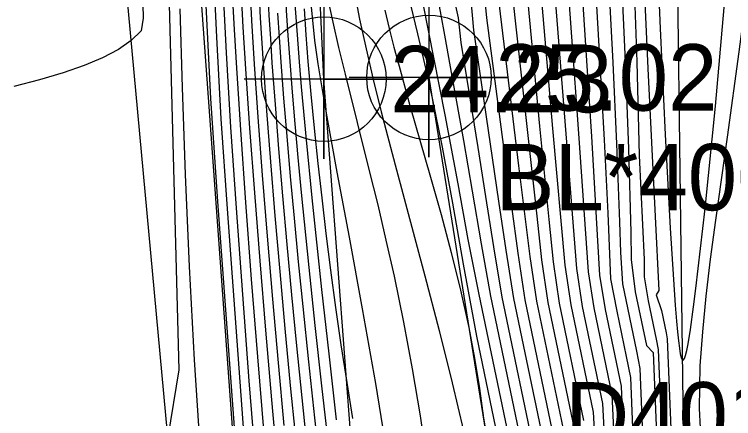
# Model space of a CAD drawing. Extents: x 2356077 to 2359823, y 225951 to 227822.
# Drawn here: x 2356568.93 to 2356596.02, y 227161.27 to 227176.48 of the extents above; entities that cross this region are included whole.
import ezdxf

# ---------------------------------------------------------------- set-up
doc = ezdxf.new("R2010")
doc.units = 0
for name, color, linetype in [('DTM Contours Major', 7, 'Continuous'), ('DTM Contours Minor', 7, 'Continuous'), ('Exist DTM Breakline', 7, 'Continuous'), ('Exist DTM Breakline Cogo Comment', 7, 'Continuous'), ('Exist DTM Breakline Cogo Elevation', 7, 'Continuous'), ('Exist DTM Breakline Cogo Number', 7, 'Continuous'), ('Exist DTM Breakline Cogo Point CELL', 7, 'Continuous'), ('Exist DTM Drainline', 7, 'Continuous')]:
    doc.layers.add(name, color=color, linetype=linetype)

msp = doc.modelspace()

# ---------------------------------------------------------------- linework, layer by layer
at = {"layer": 'DTM Contours Major'}
for points in [[(2356585.364, 227203.073), (2356585.889, 227190.32), (2356585.822, 227189.425), (2356585.605, 227188.917), (2356585.553, 227188.303), (2356585.327, 227187.482), (2356585.059, 227186.855), (2356585.096, 227186.103), (2356585.466, 227184.825), (2356585.77, 227183.542), (2356585.898, 227182.39), (2356586.045, 227181.227), (2356586.205, 227180.047), (2356586.463, 227178.913), (2356586.591, 227177.659), (2356586.709, 227176.346), (2356587.418, 227171.011), (2356587.893, 227167.49), (2356588.16, 227165.742), (2356589.304, 227160.257)], [(2356583.105, 227196.834), (2356583.445, 227188.558), (2356583.28, 227187.556), (2356582.972, 227186.834), (2356582.827, 227186.107), (2356582.567, 227185.103), (2356582.221, 227184.291), (2356582.13, 227183.448), (2356583.222, 227179.681), (2356583.446, 227178.608), (2356583.685, 227177.525), (2356584.113, 227175.742), (2356584.43, 227174.407), (2356584.671, 227173.33), (2356585.046, 227171.486), (2356585.439, 227169.37), (2356585.832, 227167.073), (2356586.338, 227164.364), (2356587.484, 227158.866)], [(2356591.048, 227193.105), (2356590.617, 227192.094), (2356591.151, 227190.508), (2356591.195, 227189.386), (2356591.294, 227187.418), (2356591.63, 227181.183), (2356591.789, 227178.003), (2356591.937, 227174.705), (2356592.061, 227171.422), (2356592.147, 227168.285), (2356592.166, 227167.251), (2356592.319, 227166.031), (2356592.738, 227164.022), (2356592.996, 227163.754), (2356593.404, 227153.644), (2356593.317, 227152.755), (2356593.501, 227152.7), (2356593.75, 227152.674), (2356594.363, 227152.625), (2356595.563, 227152.696), (2356595.473, 227152.597), (2356595.228, 227152.531), (2356612.588, 227156.551), (2356616.155, 227157.369)], [(2356588.6, 227191.455), (2356587.767, 227189.504), (2356588.117, 227188.569), (2356588.421, 227187.52), (2356588.546, 227186.595), (2356588.606, 227185.732), (2356588.677, 227184.82), (2356588.757, 227183.887), (2356589.167, 227178.806), (2356590.109, 227166.911), (2356590.322, 227165.491), (2356591.085, 227161.833), (2356591.145, 227160.643)], [(2356577.766, 227158.19), (2356576.955, 227169.16), (2356576.721, 227172.543), (2356576.556, 227175.62), (2356576.461, 227177.751)], [(2356574.751, 227177.341), (2356575.125, 227163.102), (2356574.717, 227160.571)], [(2356579.515, 227160.685), (2356579.335, 227162.513), (2356579.131, 227164.661), (2356578.937, 227166.802), (2356578.756, 227168.903), (2356578.59, 227170.93), (2356578.441, 227172.85), (2356578.313, 227174.631), (2356578.203, 227176.348), (2356578.159, 227177.15)], [(2356579.842, 227176.685), (2356579.906, 227175.705), (2356579.983, 227174.712), (2356580.094, 227173.472), (2356580.219, 227172.194), (2356580.361, 227170.863), (2356580.508, 227169.569), (2356580.668, 227168.228), (2356580.842, 227166.851), (2356581.03, 227165.451), (2356581.233, 227164.038), (2356581.45, 227162.625), (2356581.672, 227161.265)]]:
    msp.add_lwpolyline(points, dxfattribs=at)
at = {"layer": 'DTM Contours Minor'}
for points in [[(2356583.29, 227204.56), (2356583.933, 227188.937), (2356583.791, 227187.937), (2356583.5, 227187.255), (2356583.364, 227186.585), (2356583.119, 227185.577), (2356582.784, 227184.794), (2356582.737, 227183.931), (2356583.597, 227180.966), (2356584.065, 227178.257), (2356584.322, 227176.886), (2356585.146, 227172.694), (2356585.637, 227170.096), (2356586.015, 227168.002), (2356586.431, 227165.94), (2356587.884, 227158.972)], [(2356583.808, 227204.203), (2356584.422, 227189.273), (2356584.298, 227188.306), (2356584.024, 227187.665), (2356583.914, 227186.986), (2356583.666, 227186.041), (2356583.351, 227185.304), (2356583.33, 227184.464), (2356584.162, 227181.594), (2356584.334, 227180.316), (2356584.537, 227179.036), (2356584.76, 227177.749), (2356584.995, 227176.448), (2356585.138, 227175.692), (2356585.411, 227174.157), (2356585.844, 227171.734), (2356586.176, 227169.828), (2356586.509, 227167.847), (2356586.866, 227165.875), (2356588.235, 227159.31)], [(2356584.326, 227203.836), (2356584.912, 227189.617), (2356584.805, 227188.678), (2356584.55, 227188.08), (2356584.463, 227187.414), (2356584.218, 227186.517), (2356583.92, 227185.819), (2356583.92, 227185.006), (2356584.323, 227183.615), (2356584.696, 227182.235), (2356584.851, 227181.003), (2356585.032, 227179.769), (2356585.23, 227178.528), (2356585.445, 227177.27), (2356585.653, 227176.349), (2356585.744, 227175.415), (2356586.385, 227171.472), (2356586.681, 227169.629), (2356586.978, 227167.728), (2356587.297, 227165.832), (2356588.59, 227159.633)], [(2356584.845, 227203.452), (2356585.4, 227189.965), (2356585.313, 227189.05), (2356585.077, 227188.498), (2356585.008, 227187.855), (2356584.772, 227186.998), (2356584.489, 227186.336), (2356584.508, 227185.553), (2356584.895, 227184.219), (2356585.233, 227182.885), (2356585.374, 227181.695), (2356585.536, 227180.498), (2356585.714, 227179.289), (2356585.96, 227178.071), (2356586.122, 227177.009), (2356586.224, 227175.883), (2356587.172, 227169.445), (2356587.438, 227167.611), (2356587.728, 227165.789), (2356588.946, 227159.947)], [(2356585.883, 227202.68), (2356586.378, 227190.677), (2356586.33, 227189.799), (2356586.132, 227189.335), (2356586.094, 227188.754), (2356585.883, 227187.967), (2356585.63, 227187.374), (2356585.683, 227186.655), (2356586.038, 227185.432), (2356586.306, 227184.203), (2356586.423, 227183.091), (2356586.556, 227181.961), (2356586.7, 227180.808), (2356586.957, 227179.785), (2356587.061, 227178.298), (2356587.196, 227176.809), (2356587.922, 227170.78), (2356588.345, 227167.366), (2356588.593, 227165.69), (2356589.661, 227160.567)], [(2356586.404, 227202.264), (2356586.866, 227191.037), (2356586.839, 227190.173), (2356586.66, 227189.754), (2356586.634, 227189.205), (2356586.439, 227188.453), (2356586.2, 227187.893), (2356586.271, 227187.205), (2356586.609, 227186.037), (2356586.841, 227184.866), (2356586.948, 227183.794), (2356587.068, 227182.698), (2356587.199, 227181.573), (2356587.443, 227180.671), (2356587.532, 227178.924), (2356587.686, 227177.277), (2356588.231, 227172.255), (2356588.607, 227168.886), (2356588.793, 227167.239), (2356589.026, 227165.635), (2356590.018, 227160.878)], [(2356581.977, 227199.785), (2356582.465, 227187.927), (2356582.271, 227186.827), (2356581.598, 227185.251), (2356581.429, 227184.693), (2356581.236, 227183.617), (2356580.88, 227182.607), (2356581.144, 227181.694), (2356581.297, 227181.117), (2356581.325, 227180.551), (2356581.368, 227179.98), (2356581.426, 227179.402), (2356581.557, 227178.406), (2356581.728, 227177.374), (2356581.936, 227176.302), (2356582.178, 227175.187), (2356582.451, 227174.024), (2356582.753, 227172.811), (2356583.273, 227170.812), (2356584.392, 227166.64), (2356584.934, 227164.581), (2356585.427, 227162.617), (2356585.845, 227160.804)], [(2356578.339, 227160.689), (2356578.099, 227163.587), (2356577.866, 227166.518), (2356577.65, 227169.396), (2356577.456, 227172.136), (2356577.294, 227174.652), (2356577.208, 227176.125), (2356577.139, 227177.51), (2356577.085, 227178.844), (2356577.061, 227179.631), (2356577.019, 227181.219), (2356576.968, 227181.908), (2356577.012, 227182.96), (2356576.885, 227183.197), (2356577.046, 227183.574), (2356577.012, 227186.768), (2356577.011, 227188.405), (2356576.989, 227191.895), (2356576.94, 227195.579), (2356576.862, 227199.111)], [(2356579.094, 227161.009), (2356578.877, 227163.371), (2356578.667, 227165.762), (2356578.467, 227168.132), (2356578.283, 227170.43), (2356578.118, 227172.606), (2356577.978, 227174.608), (2356577.874, 227176.249), (2356577.832, 227177.016), (2356577.796, 227177.756), (2356577.767, 227178.476), (2356577.745, 227179.182), (2356577.732, 227179.783), (2356577.724, 227180.385), (2356577.69, 227181.024), (2356577.606, 227182.156), (2356577.428, 227182.442), (2356578.318, 227184.527), (2356577.813, 227191.088), (2356577.774, 227195.042), (2356577.711, 227199.219)], [(2356582.716, 227134.133), (2356580.294, 227147.421), (2356580.19, 227147.659), (2356580.079, 227147.944), (2356580.019, 227148.828), (2356579.791, 227149.823), (2356579.694, 227150.578), (2356579.267, 227154.941), (2356578.989, 227157.899), (2356578.625, 227161.976), (2356578.401, 227164.589), (2356578.186, 227167.206), (2356577.985, 227169.762), (2356577.805, 227172.193), (2356577.651, 227174.432), (2356577.555, 227176.002), (2356577.478, 227177.474), (2356577.448, 227178.192), (2356577.305, 227179.655), (2356577.096, 227182.483), (2356577.828, 227184.197), (2356577.324, 227193.358), (2356577.238, 227198.135)], [(2356594.816, 227160.192), (2356594.733, 227161.652), (2356594.769, 227163.246), (2356594.858, 227164.53), (2356594.99, 227165.871), (2356595.156, 227167.271), (2356595.351, 227168.733), (2356595.791, 227171.853), (2356596.232, 227175.067), (2356596.666, 227178.457), (2356597.071, 227181.95), (2356597.424, 227185.469), (2356597.701, 227188.94), (2356597.881, 227192.289), (2356597.918, 227193.516), (2356597.939, 227194.72), (2356597.942, 227195.909), (2356597.898, 227198.25)], [(2356579.975, 227160.085), (2356579.769, 227162.046), (2356579.57, 227164.002), (2356579.383, 227165.928), (2356579.207, 227167.817), (2356579.044, 227169.652), (2356578.895, 227171.416), (2356578.763, 227173.089), (2356578.648, 227174.655), (2356578.586, 227175.569), (2356578.532, 227176.441), (2356578.487, 227177.278), (2356578.452, 227178.085), (2356578.427, 227178.869), (2356578.414, 227179.637), (2356578.412, 227180.127), (2356578.269, 227182.077), (2356578.336, 227182.545), (2356578.497, 227183.331), (2356578.514, 227183.746), (2356579.031, 227184.957), (2356579.016, 227186.147), (2356578.699, 227193.831), (2356578.578, 227197.59)], [(2356580.774, 227160.203), (2356580.513, 227162.503), (2356580.265, 227164.767), (2356580.034, 227166.947), (2356579.75, 227169.77), (2356579.625, 227171.092), (2356579.51, 227172.354), (2356579.407, 227173.558), (2356579.316, 227174.705), (2356579.245, 227175.684), (2356579.185, 227176.623), (2356579.138, 227177.53), (2356579.105, 227178.41), (2356579.089, 227179.269), (2356579.09, 227180.114), (2356579.058, 227180.611), (2356578.999, 227181.096), (2356578.926, 227182.085), (2356578.977, 227182.412), (2356579.247, 227183.274), (2356579.299, 227183.95), (2356579.942, 227185.457), (2356580.009, 227186.476), (2356579.577, 227196.955)], [(2356580.078, 227197.009), (2356580.5, 227186.773), (2356580.404, 227185.72), (2356579.68, 227184.025), (2356579.615, 227183.346), (2356579.324, 227182.407), (2356579.252, 227182.115), (2356579.29, 227181.604), (2356579.386, 227181.205), (2356579.368, 227180.909), (2356579.392, 227180.513), (2356579.42, 227179.493), (2356579.432, 227178.582), (2356579.464, 227177.653), (2356579.513, 227176.7), (2356579.578, 227175.714), (2356579.656, 227174.69), (2356579.735, 227173.753), (2356579.918, 227171.757), (2356580.136, 227169.575), (2356580.502, 227166.119), (2356580.77, 227163.704), (2356581.055, 227161.225)], [(2356575.252, 227196.584), (2356574.964, 227194.897), (2356574.705, 227192.973), (2356574.487, 227190.898), (2356574.318, 227188.758), (2356574.076, 227186.322), (2356573.727, 227183.773), (2356573.85, 227183.093), (2356573.59, 227181.875), (2356573.655, 227179.696), (2356573.718, 227178.698), (2356573.725, 227178.59), (2356573.962, 227178.45), (2356573.735, 227178.378), (2356573.789, 227176.333), (2356573.713, 227175.863), (2356573.336, 227175.494), (2356572.85, 227175.156), (2356572.255, 227174.843), (2356571.558, 227174.552), (2356570.765, 227174.277), (2356569.882, 227174.016), (2356568.916, 227173.762)], [(2356578.045, 227159.466), (2356577.779, 227162.682), (2356577.297, 227169.186), (2356577.09, 227172.235), (2356576.924, 227175.032), (2356576.826, 227176.987), (2356576.775, 227178.202), (2356576.73, 227179.641), (2356576.712, 227180.484), (2356576.685, 227181.283), (2356576.636, 227181.946), (2356576.689, 227183.079), (2356576.554, 227183.24), (2356576.598, 227183.341), (2356576.702, 227185.646), (2356576.716, 227187.432), (2356576.723, 227189.904), (2356576.709, 227192.428), (2356576.645, 227194.362), (2356576.555, 227196.544)], [(2356592.027, 227193.765), (2356591.757, 227193.13), (2356592.205, 227191.121), (2356592.241, 227189.694), (2356592.295, 227187.999), (2356592.502, 227181.942), (2356592.611, 227178.329), (2356592.786, 227174.438), (2356593.212, 227166.087), (2356593.102, 227165.929), (2356593.309, 227165.329), (2356593.482, 227164.499), (2356593.523, 227164.273), (2356593.895, 227155.051), (2356594.621, 227154.117), (2356594.82, 227153.972), (2356595.032, 227153.839), (2356595.258, 227153.717), (2356595.502, 227153.603), (2356595.76, 227153.502), (2356596.032, 227153.412), (2356598.231, 227153.833), (2356617.56, 227158.31)], [(2356591.538, 227193.435), (2356591.187, 227192.612), (2356591.682, 227190.854), (2356591.742, 227189.273), (2356592.102, 227181.603), (2356592.247, 227178.215), (2356592.375, 227174.688), (2356592.471, 227171.171), (2356592.65, 227167.26), (2356592.651, 227166.599), (2356592.81, 227165.699), (2356593.112, 227164.251), (2356593.179, 227163.872), (2356593.565, 227154.316)], [(2356590.558, 227192.775), (2356590.047, 227191.576), (2356590.617, 227190.107), (2356590.667, 227188.889), (2356590.741, 227187.512), (2356591.141, 227180.726), (2356591.308, 227177.749), (2356591.469, 227174.672), (2356591.613, 227171.607), (2356591.729, 227168.668), (2356591.767, 227167.513), (2356591.834, 227166.334), (2356592.361, 227163.805), (2356592.486, 227163.152), (2356592.851, 227154.124)], [(2356590.069, 227192.445), (2356589.477, 227191.058), (2356590.005, 227189.788), (2356590.107, 227189.029), (2356590.139, 227188.353), (2356590.225, 227186.87), (2356590.648, 227180.254), (2356590.818, 227177.476), (2356590.987, 227174.612), (2356591.145, 227171.756), (2356591.284, 227169.003), (2356591.392, 227166.53), (2356591.625, 227165.311), (2356591.982, 227163.6), (2356592.139, 227162.815), (2356592.483, 227154.296)], [(2356589.579, 227192.115), (2356588.907, 227190.54), (2356589.355, 227189.451), (2356589.572, 227188.512), (2356589.609, 227187.788), (2356589.708, 227186.203), (2356590.154, 227179.773), (2356590.5, 227174.537), (2356590.668, 227171.882), (2356590.902, 227167.961), (2356590.974, 227166.659), (2356591.19, 227165.372), (2356591.792, 227162.486), (2356592.115, 227154.482)], [(2356589.09, 227191.785), (2356588.337, 227190.022), (2356588.728, 227189.039), (2356589.035, 227187.979), (2356589.079, 227187.202), (2356589.131, 227186.385), (2356589.262, 227184.597), (2356589.659, 227179.289), (2356590.184, 227171.994), (2356590.546, 227166.786), (2356590.756, 227165.432), (2356591.439, 227162.157), (2356591.496, 227160.873)], [(2356588.11, 227191.125), (2356587.197, 227188.986), (2356587.512, 227188.077), (2356587.822, 227187.01), (2356588.013, 227185.973), (2356588.081, 227185.064), (2356588.161, 227184.108), (2356588.251, 227183.1), (2356588.371, 227182.17), (2356588.507, 227180.24), (2356589.207, 227172.184), (2356589.67, 227167.037), (2356589.887, 227165.55), (2356590.729, 227161.513), (2356590.793, 227160.413)], [(2356587.621, 227190.795), (2356586.627, 227188.468), (2356586.916, 227187.558), (2356587.235, 227186.454), (2356587.479, 227185.336), (2356587.555, 227184.384), (2356587.646, 227183.388), (2356587.748, 227182.344), (2356587.906, 227181.438), (2356588.016, 227179.594), (2356588.716, 227172.269), (2356589.066, 227168.759), (2356589.228, 227167.165), (2356589.453, 227165.61), (2356590.374, 227161.196)], [(2356593.081, 227180.074), (2356593.258, 227175.944), (2356593.448, 227171.963), (2356593.638, 227168.436), (2356593.827, 227165.534), (2356593.875, 227164.928), (2356593.911, 227164.533), (2356593.946, 227164.197), (2356593.981, 227163.921), (2356594.016, 227163.709), (2356594.052, 227163.561), (2356594.089, 227163.48), (2356594.128, 227163.468), (2356594.169, 227163.524), (2356594.211, 227163.646), (2356594.257, 227163.831), (2356594.305, 227164.078), (2356594.393, 227164.619), (2356594.511, 227165.473), (2356594.599, 227166.161), (2356594.947, 227169.179), (2356595.339, 227173.026), (2356595.734, 227177.462)], [(2356577.52, 227156.867), (2356576.591, 227169.437), (2356576.33, 227173.319), (2356576.135, 227177.322)], [(2356580.725, 227177.115), (2356580.923, 227176.192), (2356581.146, 227175.227), (2356581.389, 227174.226), (2356582.3, 227170.597), (2356582.617, 227169.308), (2356582.929, 227167.984), (2356583.233, 227166.625), (2356583.591, 227164.895), (2356583.919, 227163.135), (2356584.211, 227161.366), (2356584.701, 227157.903)], [(2356575.163, 227176.689), (2356575.247, 227173.727), (2356575.367, 227170.451), (2356575.52, 227166.991), (2356575.707, 227163.476), (2356575.924, 227160.037)], [(2356580.111, 227176.769), (2356580.24, 227175.498), (2356580.363, 227174.619), (2356580.544, 227173.491), (2356580.697, 227172.619), (2356581.078, 227170.546), (2356581.536, 227168.092), (2356582.033, 227165.393), (2356582.53, 227162.587), (2356583.429, 227157.085)], [(2356582.886, 227176.644), (2356583.052, 227175.952), (2356583.23, 227175.25), (2356583.42, 227174.535), (2356583.831, 227173.056), (2356584.608, 227170.35), (2356585.003, 227168.944), (2356585.384, 227167.523), (2356585.738, 227166.103), (2356586.049, 227164.699), (2356586.269, 227163.538), (2356586.454, 227162.399), (2356586.607, 227161.279), (2356586.788, 227160.18)], [(2356580.484, 227159.169), (2356580.246, 227161.296), (2356580.019, 227163.408), (2356579.804, 227165.48), (2356579.635, 227167.171), (2356579.478, 227168.807), (2356579.333, 227170.383), (2356579.202, 227171.891), (2356579.084, 227173.326), (2356578.981, 227174.681), (2356578.915, 227175.626), (2356578.859, 227176.531)]]:
    msp.add_lwpolyline(points, dxfattribs=at)
at = {"layer": 'Exist DTM Breakline'}
for points in [[(2356575.82, 227148.639), (2356572.681, 227182.58), (2356573.963, 227212.061), (2356577.748, 227240.207), (2356581.287, 227243.662), (2356587.377, 227239.444), (2356592.648, 227232.822), (2356591.439, 227218.21), (2356593.678, 227194.877), (2356594.225, 227153.117)], [(2356584.547, 227174.106), (2356587.176, 227157.639), (2356586.067, 227148.362), (2356583.973, 227148.306), (2356582.166, 227153.121), (2356580.59, 227174.043), (2356580.208, 227182.104)]]:
    msp.add_lwpolyline(points, dxfattribs=at)
at = {"layer": 'Exist DTM Breakline Cogo Point CELL'}
for points in [[(2356580.59, 227177.043), (2356580.59, 227171.043), (2356580.59, 227174.043), (2356583.59, 227174.043), (2356577.59, 227174.043)], [(2356584.547, 227177.106), (2356584.547, 227171.106), (2356584.547, 227174.106), (2356587.547, 227174.106), (2356581.547, 227174.106)]]:
    msp.add_lwpolyline(points, dxfattribs=at)
for centre in [(2356580.59, 227174.043), (2356584.547, 227174.106)]:
    msp.add_circle(centre, 2.344, dxfattribs=at)
at = {"layer": 'Exist DTM Drainline'}
msp.add_lwpolyline([(2356578.049, 227148.523), (2356575.562, 227182.67), (2356576.732, 227212.358), (2356580.297, 227238.787)], dxfattribs=at)

# ---------------------------------------------------------------- texts
at = {"layer": 'Exist DTM Breakline Cogo Comment'}
msp.add_text('BL*40051', height=2.5, dxfattribs=at).set_placement((2356587.047, 227169.106))
at = {"layer": 'Exist DTM Breakline Cogo Elevation'}
for s, p in [('24.23', (2356583.09, 227172.793)), ('25.02', (2356587.047, 227172.856))]:
    msp.add_text(s, height=2.5, dxfattribs=at).set_placement(p)
at = {"layer": 'Exist DTM Breakline Cogo Number'}
msp.add_text('D401', height=2.5, dxfattribs=at).set_placement((2356589.676, 227160.139))

doc.saveas('drawing.dxf')
